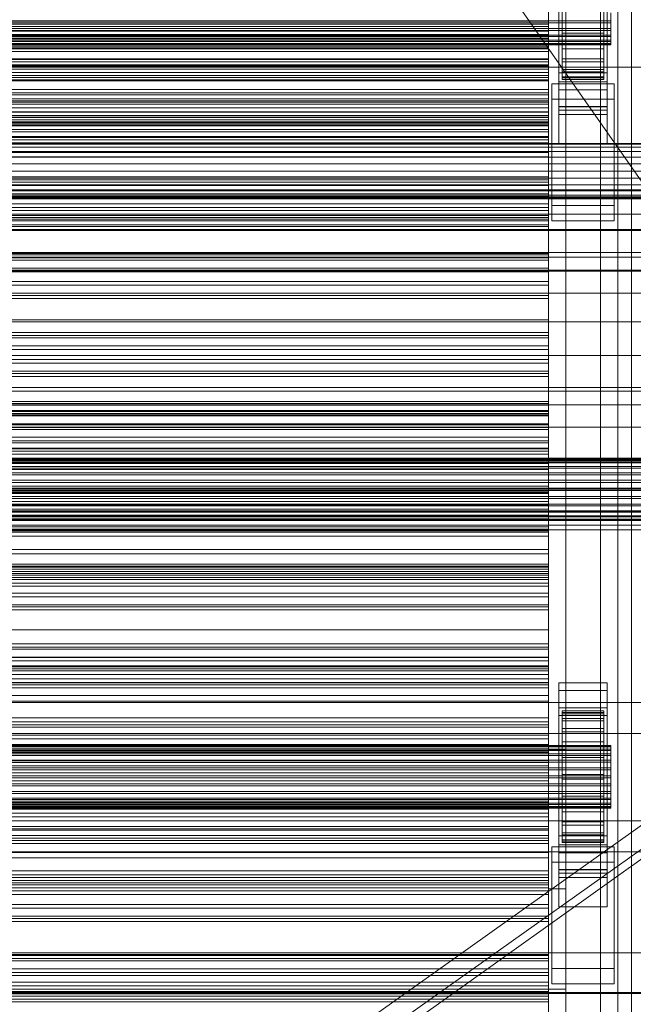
# Model space of a CAD drawing. Header units: millimetres. Extents: x -3490 to 61924, y -72580 to 6847.
# Tile 289 of 656: x 1097 to 1274, y -33970 to -33686. Entities that reach past the tile are written whole.
import ezdxf

# ---------------------------------------------------------------- set-up
doc = ezdxf.new("R2010")
doc.units = ezdxf.units.MM
for name, color, linetype, lineweight in [('COTAS_O', 1, 'Continuous', 0), ('frontal_C03', 7, 'Continuous', 0), ('frontal_secador', 7, 'Continuous', 0), ('frontal_tolva', 7, 'Continuous', 0)]:
    doc.layers.add(name, color=color, linetype=linetype, lineweight=lineweight)
doc.dimstyles.new('R19_100', dxfattribs={"dimtxt": 250, "dimasz": 150, "dimexe": 150, "dimexo": 80, "dimgap": 100, "dimtad": 1, "dimtih": 1, "dimtoh": 1, "dimdsep": 46, "dimcen": 0.09, "dimadec": 0, "dimazin": 0, "dimtfac": 1, "dimtdec": 4, "dimtofl": 0, "dimtmove": 0, "dimatfit": 3, "dimfxl": 1, "dimtolj": 1, "dimtzin": 0, "dimarcsym": 0})

# ---------------------------------------------------------------- blocks, each defined once
blk = doc.blocks.new('DIM_R29_57')
at = {"layer": 'COTAS_O'}
for p, q in [((-1725, -33700), (-1575, -33655)), ((1725, -33700), (1575, -33655)), ((-1725, -34400), (-1725, -33700)), ((-1725, -33700), (1725, -33700)), ((-1725, -33700), (-1575, -33745)), ((1725, -33700), (1575, -33745)), ((1725, -34400), (1725, -33700))]:
    blk.add_line(p, q, dxfattribs=at)
blk.add_text('3450 O', height=250, dxfattribs=at).set_placement((0, -33600))

msp = doc.modelspace()

# ---------------------------------------------------------------- linework, layer by layer
at = {"layer": 'frontal_C03'}
for p, q in [((1270, -32314.944), (1270, -34875.113)), ((1274, -34875.113), (1274, -32314.944)), ((1270, -32318.841), (1270, -34879.011)), ((1270, -35001.792), (1270, -32441.623)), ((1274, -32441.623), (1274, -35001.792)), ((1253, -33704.272), (1253, -33657.498)), ((1253, -33659.744), (1253, -33706.518)), ((1267, -33657.498), (1267, -33704.272)), ((1267, -33706.518), (1267, -33659.744)), ((1253, -33711.459), (1253, -33664.685)), ((1267, -33664.685), (1267, -33711.459)), ((1253, -33666.93), (1253, -33713.704)), ((1267, -33713.704), (1267, -33666.93)), ((1250, -33683.498), (1250, -33691.813)), ((1250, -33693.994), (1250, -33685.756)), ((1254, -33688.894), (1254, -33683.956)), ((1254, -33684.309), (1254, -33686.648)), ((1254, -33687.261), (1254, -33684.944)), ((1254, -33685.297), (1254, -33690.189)), ((1266, -33683.956), (1266, -33688.894)), ((1266, -33686.648), (1266, -33684.309)), ((1266, -33684.944), (1266, -33687.261)), ((1266, -33690.189), (1266, -33685.297)), ((1268, -33684.309), (1268, -33686.648)), ((1268, -33687.261), (1268, -33684.944)), ((-1268, -33686.648), (1268, -33686.648)), ((-1268, -33687.261), (1268, -33687.261)), ((1250, -33686.737), (-1250, -33686.737)), ((1250, -33687.618), (-1250, -33687.618)), ((1250, -33688.271), (-1250, -33688.271)), ((1250, -33687.618), (1250, -33686.737)), ((1250, -33686.737), (1250, -33688.271)), ((1250, -33690.579), (1250, -33687.618)), ((1250, -33688.271), (1250, -33691.636)), ((1254, -33686.648), (1254, -33688.894)), ((1266, -33686.648), (1254, -33686.648)), ((1254, -33686.648), (1254, -33688.849)), ((1254, -33689.399), (1254, -33687.261)), ((1254, -33687.261), (1254, -33690.189)), ((1266, -33687.261), (1254, -33687.261)), ((1266, -33688.894), (1266, -33686.648)), ((1266, -33688.849), (1266, -33686.648)), ((1266, -33690.189), (1266, -33687.261)), ((1266, -33687.261), (1266, -33689.399)), ((1268, -33686.648), (1268, -33688.849)), ((1268, -33689.399), (1268, -33687.261)), ((-1268, -33688.849), (1268, -33688.849)), ((-1268, -33689.399), (1268, -33689.399)), ((-1268, -33690.762), (1268, -33690.762)), ((-1268, -33691.211), (1268, -33691.211)), ((1250, -33690.579), (-1250, -33690.579)), ((1250, -33694.488), (1250, -33690.579)), ((1254, -33688.849), (1254, -33693.54)), ((1266, -33688.849), (1254, -33688.849)), ((1254, -33688.849), (1254, -33690.762)), ((1254, -33688.894), (1266, -33688.894)), ((1254, -33693.54), (1254, -33688.894)), ((1254, -33691.211), (1254, -33689.399)), ((1254, -33689.399), (1254, -33694.701)), ((1266, -33689.399), (1254, -33689.399)), ((1254, -33690.189), (1254, -33694.701)), ((1254, -33690.189), (1266, -33690.189)), ((1254, -33690.762), (1254, -33697.579)), ((1266, -33690.762), (1254, -33690.762)), ((1254, -33690.762), (1254, -33692.257)), ((1254, -33692.575), (1254, -33691.211)), ((1254, -33691.211), (1254, -33698.527)), ((1266, -33691.211), (1254, -33691.211)), ((1266, -33693.54), (1266, -33688.849)), ((1266, -33690.762), (1266, -33688.849)), ((1266, -33688.894), (1266, -33693.54)), ((1266, -33694.701), (1266, -33689.399)), ((1266, -33689.399), (1266, -33691.211)), ((1266, -33694.701), (1266, -33690.189)), ((1266, -33697.579), (1266, -33690.762)), ((1266, -33692.257), (1266, -33690.762)), ((1266, -33698.527), (1266, -33691.211)), ((1266, -33691.211), (1266, -33692.575)), ((1268, -33688.849), (1268, -33690.762)), ((1268, -33691.211), (1268, -33689.399)), ((1268, -33690.762), (1268, -33692.257)), ((1268, -33692.575), (1268, -33691.211)), ((-1268, -33692.257), (1268, -33692.257)), ((-1268, -33692.575), (1268, -33692.575)), ((-1268, -33693.233), (1268, -33693.233)), ((-1268, -33693.397), (1268, -33693.397)), ((-1268, -33693.621), (1268, -33693.621)), ((-1250, -33691.636), (1250, -33691.636)), ((-1250, -33691.813), (1250, -33691.813)), ((-1250, -33693.994), (1250, -33693.994)), ((1250, -33691.636), (1250, -33695.546)), ((1250, -33691.813), (1250, -33699.639)), ((1250, -33701.595), (1250, -33693.994)), ((1254, -33692.257), (1254, -33700.736)), ((1266, -33692.257), (1254, -33692.257)), ((1254, -33692.257), (1254, -33693.233)), ((1254, -33693.397), (1254, -33692.575)), ((1254, -33692.575), (1254, -33701.406)), ((1266, -33692.575), (1254, -33692.575)), ((1254, -33693.233), (1254, -33702.794)), ((1266, -33693.233), (1254, -33693.233)), ((1254, -33693.233), (1254, -33693.621)), ((1254, -33693.621), (1254, -33693.397)), ((1254, -33693.397), (1254, -33703.141)), ((1266, -33693.397), (1254, -33693.397)), ((1254, -33693.54), (1266, -33693.54)), ((1254, -33697.579), (1254, -33693.54)), ((1254, -33693.621), (1254, -33703.615)), ((1266, -33693.621), (1254, -33693.621)), ((1266, -33700.736), (1266, -33692.257)), ((1266, -33693.233), (1266, -33692.257)), ((1266, -33701.406), (1266, -33692.575)), ((1266, -33692.575), (1266, -33693.397)), ((1266, -33702.794), (1266, -33693.233)), ((1266, -33693.621), (1266, -33693.233)), ((1266, -33703.141), (1266, -33693.397)), ((1266, -33693.397), (1266, -33693.621)), ((1266, -33693.54), (1266, -33697.579)), ((1266, -33703.615), (1266, -33693.621)), ((1268, -33692.257), (1268, -33693.233)), ((1268, -33693.397), (1268, -33692.575)), ((1268, -33693.233), (1268, -33693.621)), ((1268, -33693.621), (1268, -33693.397)), ((1250, -33694.488), (-1250, -33694.488)), ((1250, -33695.546), (-1250, -33695.546)), ((1250, -33697.853), (1250, -33694.488)), ((1250, -33695.546), (1250, -33698.506)), ((1254, -33694.701), (1254, -33698.527)), ((1254, -33694.701), (1266, -33694.701)), ((1266, -33698.527), (1266, -33694.701)), ((1250, -33697.853), (-1250, -33697.853)), ((1250, -33698.506), (-1250, -33698.506)), ((1250, -33699.388), (-1250, -33699.388)), ((-1250, -33699.639), (1250, -33699.639)), ((1250, -33699.388), (1250, -33697.853)), ((1250, -33698.506), (1250, -33699.388)), ((1250, -33699.639), (1250, -33706.442)), ((1254, -33697.579), (1266, -33697.579)), ((1254, -33700.736), (1254, -33697.579)), ((1254, -33698.527), (1254, -33701.406)), ((1254, -33698.527), (1266, -33698.527)), ((1266, -33697.579), (1266, -33700.736)), ((1266, -33701.406), (1266, -33698.527)), ((-1250, -33701.595), (1250, -33701.595)), ((1250, -33708.038), (1250, -33701.595)), ((1253, -33712.429), (1253, -33701.649)), ((1253, -33701.649), (1267, -33701.649)), ((1253, -33711.394), (1253, -33701.649)), ((1254, -33700.736), (1266, -33700.736)), ((1254, -33702.794), (1254, -33700.736)), ((1254, -33701.406), (1254, -33703.141)), ((1254, -33701.406), (1266, -33701.406)), ((1254, -33702.794), (1266, -33702.794)), ((1254, -33703.615), (1254, -33702.794)), ((1266, -33700.736), (1266, -33702.794)), ((1266, -33703.141), (1266, -33701.406)), ((1266, -33702.794), (1266, -33703.615)), ((1267, -33701.649), (1267, -33712.429)), ((1267, -33701.649), (1267, -33711.394)), ((1251, -33709.285), (1251, -33704.794)), ((1251, -33704.794), (1269, -33704.794)), ((1251, -33739.874), (1251, -33704.794)), ((1267, -33704.272), (1253, -33704.272)), ((1253, -33704.272), (1253, -33706.518)), ((1254, -33703.141), (1254, -33703.615)), ((1254, -33703.141), (1266, -33703.141)), ((1254, -33703.615), (1266, -33703.615)), ((1266, -33703.615), (1266, -33703.141)), ((1267, -33706.518), (1267, -33704.272)), ((1269, -33704.794), (1269, -33709.285)), ((1269, -33704.794), (1269, -33739.874)), ((-1250, -33706.442), (1250, -33706.442)), ((-1250, -33708.038), (1250, -33708.038)), ((1250, -33706.442), (1250, -33711.758)), ((1250, -33712.887), (1250, -33708.038)), ((1253, -33706.518), (1267, -33706.518)), ((1250, -33709.194), (-1250, -33709.194)), ((1250, -33710.076), (-1250, -33710.076)), ((1250, -33710.729), (-1250, -33710.729)), ((1250, -33710.076), (1250, -33709.194)), ((1250, -33709.194), (1250, -33710.729)), ((1250, -33713.036), (1250, -33710.076)), ((1250, -33710.729), (1250, -33714.094)), ((1269, -33709.285), (1251, -33709.285)), ((1251, -33744.365), (1251, -33709.285)), ((1267, -33711.394), (1253, -33711.394)), ((1253, -33711.394), (1253, -33722.174)), ((1267, -33722.174), (1267, -33711.394)), ((1269, -33744.365), (1269, -33709.285)), ((-1250, -33711.758), (1250, -33711.758)), ((-1250, -33712.887), (1250, -33712.887)), ((1250, -33713.036), (-1250, -33713.036)), ((-1250, -33714.094), (1250, -33714.094)), ((1250, -33711.758), (1250, -33715.225)), ((1250, -33715.809), (1250, -33712.887)), ((1250, -33716.946), (1250, -33713.036)), ((1250, -33714.094), (1250, -33718.003)), ((1267, -33711.459), (1253, -33711.459)), ((1253, -33711.459), (1253, -33713.704)), ((1267, -33712.429), (1253, -33712.429)), ((1253, -33712.429), (1253, -33722.174)), ((1253, -33713.704), (1267, -33713.704)), ((1267, -33713.704), (1267, -33711.459)), ((1267, -33722.174), (1267, -33712.429)), ((-1250, -33715.225), (1250, -33715.225)), ((-1250, -33715.809), (1250, -33715.809)), ((-1250, -33716.607), (1250, -33716.607)), ((1250, -33716.946), (-1250, -33716.946)), ((1250, -33715.225), (1250, -33716.607)), ((1250, -33716.607), (1250, -33715.809)), ((1250, -33720.311), (1250, -33716.946)), ((1250, -33718.003), (-1250, -33718.003)), ((1250, -33718.003), (1250, -33720.964)), ((1250, -33720.311), (-1250, -33720.311)), ((1250, -33720.964), (-1250, -33720.964)), ((1250, -33721.845), (-1250, -33721.845)), ((1250, -33721.845), (1250, -33720.311)), ((1250, -33720.964), (1250, -33721.845)), ((1253, -33722.174), (1267, -33722.174)), ((1250, -33731.652), (-1250, -33731.652)), ((1250, -33732.533), (-1250, -33732.533)), ((1250, -33733.187), (-1250, -33733.187)), ((1250, -33732.533), (1250, -33731.652)), ((1250, -33731.652), (1250, -33733.187)), ((1250, -33735.494), (1250, -33732.533)), ((1250, -33733.187), (1250, -33736.551)), ((-1500, -33735.441), (1500, -33735.441)), ((1250, -33735.494), (-1250, -33735.494)), ((-1250, -33736.551), (1250, -33736.551)), ((1250, -33739.403), (1250, -33735.494)), ((1250, -33736.551), (1250, -33740.461)), ((1530, -33737.417), (-1530, -33737.417)), ((1250, -33739.403), (-1250, -33739.403)), ((1250, -33742.768), (1250, -33739.403)), ((1530, -33742.417), (-1530, -33742.417)), ((1250, -33740.461), (-1250, -33740.461)), ((1250, -33740.461), (1250, -33743.422)), ((1269, -33739.874), (1251, -33739.874)), ((1251, -33739.874), (1251, -33744.365)), ((1269, -33744.365), (1269, -33739.874)), ((1250, -33742.768), (-1250, -33742.768)), ((1250, -33743.422), (-1250, -33743.422)), ((1250, -33744.303), (-1250, -33744.303)), ((1250, -33744.303), (1250, -33742.768)), ((1250, -33743.422), (1250, -33744.303)), ((1251, -33744.365), (1269, -33744.365)), ((1500, -33746.85), (-1500, -33746.85)), ((1500, -33747.135), (-1500, -33747.135)), ((1250, -33754.109), (-1250, -33754.109)), ((1250, -33754.991), (-1250, -33754.991)), ((1250, -33755.644), (-1250, -33755.644)), ((1250, -33754.991), (1250, -33754.109)), ((1250, -33754.109), (1250, -33755.644)), ((1250, -33757.952), (1250, -33754.991)), ((1250, -33755.644), (1250, -33759.009)), ((-1500, -33758.543), (1500, -33758.543)), ((1250, -33757.952), (-1250, -33757.952)), ((-1250, -33759.009), (1250, -33759.009)), ((1250, -33761.861), (1250, -33757.952)), ((1250, -33759.009), (1250, -33762.918)), ((1250, -33761.861), (-1250, -33761.861)), ((1250, -33765.226), (1250, -33761.861)), ((1250, -33762.918), (-1250, -33762.918)), ((1250, -33765.226), (-1250, -33765.226)), ((1250, -33762.918), (1250, -33765.879)), ((1250, -33766.761), (1250, -33765.226)), ((1250, -33765.879), (-1250, -33765.879)), ((1250, -33766.761), (-1250, -33766.761)), ((1250, -33765.879), (1250, -33766.761)), ((1250, -33776.567), (-1250, -33776.567)), ((1250, -33777.448), (1250, -33776.567)), ((1250, -33776.567), (1250, -33778.102)), ((1250, -33777.448), (-1250, -33777.448)), ((1250, -33778.102), (-1250, -33778.102)), ((1250, -33780.409), (1250, -33777.448)), ((1250, -33778.102), (1250, -33781.467)), ((1250, -33780.409), (-1250, -33780.409)), ((-1250, -33781.467), (1250, -33781.467)), ((1250, -33784.319), (1250, -33780.409)), ((1250, -33781.467), (1250, -33785.376)), ((1250, -33784.319), (-1250, -33784.319)), ((1250, -33787.683), (1250, -33784.319)), ((1250, -33785.376), (-1250, -33785.376)), ((1250, -33787.683), (-1250, -33787.683)), ((1250, -33785.376), (1250, -33788.337)), ((1250, -33789.218), (1250, -33787.683)), ((1250, -33788.337), (-1250, -33788.337)), ((1250, -33789.218), (-1250, -33789.218)), ((1250, -33788.337), (1250, -33789.218)), ((1530, -33792.417), (-1530, -33792.417)), ((-1250, -33796.431), (1250, -33796.431)), ((1250, -33797.528), (1250, -33796.431)), ((1250, -33796.431), (1250, -33797.064)), ((1530, -33797.417), (-1530, -33797.417)), ((-1250, -33797.064), (1250, -33797.064)), ((-1250, -33797.528), (1250, -33797.528)), ((1250, -33799.025), (-1250, -33799.025)), ((-1250, -33799.383), (1250, -33799.383)), ((1250, -33797.064), (1250, -33799.383)), ((1250, -33800.28), (1250, -33797.528)), ((1250, -33799.906), (1250, -33799.025)), ((1250, -33799.025), (1250, -33800.56)), ((1250, -33799.383), (1250, -33803.232)), ((1250, -33799.906), (-1250, -33799.906)), ((-1250, -33800.28), (1250, -33800.28)), ((1250, -33800.56), (-1250, -33800.56)), ((1250, -33802.867), (1250, -33799.906)), ((1250, -33804.499), (1250, -33800.28)), ((1250, -33800.56), (1250, -33803.924)), ((1250, -33802.867), (-1250, -33802.867)), ((-1250, -33803.232), (1250, -33803.232)), ((-1250, -33803.924), (1250, -33803.924)), ((-1250, -33804.499), (1250, -33804.499)), ((1250, -33806.776), (1250, -33802.867)), ((1250, -33803.232), (1250, -33808.347)), ((1250, -33803.924), (1250, -33807.834)), ((1250, -33809.899), (1250, -33804.499)), ((1250, -33806.776), (-1250, -33806.776)), ((1250, -33807.834), (-1250, -33807.834)), ((1250, -33810.141), (1250, -33806.776)), ((1250, -33807.834), (1250, -33810.795)), ((-1250, -33808.347), (1250, -33808.347)), ((-1250, -33809.899), (1250, -33809.899)), ((1250, -33810.141), (-1250, -33810.141)), ((1250, -33810.795), (-1250, -33810.795)), ((1250, -33808.347), (1250, -33814.379)), ((1250, -33816.111), (1250, -33809.899)), ((1250, -33811.676), (1250, -33810.141)), ((1250, -33810.795), (1250, -33811.676)), ((-1500, -33812.82), (1500, -33812.82)), ((-1500, -33813.045), (1500, -33813.045)), ((-1500, -33813.209), (1500, -33813.209)), ((1250, -33811.676), (-1250, -33811.676)), ((-1500, -33813.867), (1500, -33813.867)), ((-1500, -33814.184), (1500, -33814.184)), ((-1500, -33815.23), (1500, -33815.23)), ((-1500, -33815.679), (1500, -33815.679)), ((-1250, -33814.379), (1250, -33814.379)), ((1250, -33816.111), (-1250, -33816.111)), ((1250, -33814.379), (1250, -33820.919)), ((1250, -33822.711), (1250, -33816.111)), ((-1500, -33817.043), (1500, -33817.043)), ((-1500, -33817.593), (1500, -33817.593)), ((-1500, -33819.18), (1500, -33819.18)), ((1500, -33819.794), (-1500, -33819.794)), ((-1500, -33821.497), (1500, -33821.497)), ((-1500, -33822.132), (1500, -33822.132)), ((-1250, -33820.919), (1250, -33820.919)), ((1250, -33821.482), (-1250, -33821.482)), ((1250, -33820.919), (1250, -33827.519)), ((1250, -33822.364), (1250, -33821.482)), ((1250, -33821.482), (1250, -33823.017)), ((-1500, -33823.836), (1500, -33823.836)), ((-1500, -33824.45), (1500, -33824.45)), ((1250, -33822.364), (-1250, -33822.364)), ((-1250, -33822.711), (1250, -33822.711)), ((1250, -33823.017), (-1250, -33823.017)), ((1250, -33825.325), (1250, -33822.364)), ((1250, -33829.25), (1250, -33822.711)), ((1250, -33823.017), (1250, -33826.382)), ((-1500, -33826.037), (1500, -33826.037)), ((-1500, -33826.587), (1500, -33826.587)), ((1250, -33825.325), (-1250, -33825.325)), ((-1250, -33826.382), (1250, -33826.382)), ((-1250, -33827.519), (1250, -33827.519)), ((1250, -33829.234), (1250, -33825.325)), ((1250, -33826.382), (1250, -33830.291)), ((1250, -33827.519), (1250, -33833.731)), ((-1500, -33827.95), (1500, -33827.95)), ((-1500, -33828.399), (1500, -33828.399)), ((-1500, -33829.445), (1500, -33829.445)), ((-1500, -33829.763), (1500, -33829.763)), ((-1500, -33830.421), (1500, -33830.421)), ((-1500, -33830.585), (1500, -33830.585)), ((1250, -33829.234), (-1250, -33829.234)), ((-1250, -33829.25), (1250, -33829.25)), ((1250, -33830.291), (-1250, -33830.291)), ((1250, -33832.599), (1250, -33829.234)), ((1250, -33835.283), (1250, -33829.25)), ((1250, -33830.291), (1250, -33833.252)), ((-1500, -33830.809), (1500, -33830.809)), ((1250, -33832.599), (-1250, -33832.599)), ((1250, -33833.252), (-1250, -33833.252)), ((1250, -33834.134), (1250, -33832.599)), ((1250, -33833.252), (1250, -33834.134)), ((-1250, -33833.731), (1250, -33833.731)), ((1250, -33834.134), (-1250, -33834.134)), ((-1250, -33835.283), (1250, -33835.283)), ((1250, -33833.731), (1250, -33839.131)), ((1250, -33840.398), (1250, -33835.283)), ((-1250, -33839.131), (1250, -33839.131)), ((1250, -33839.131), (1250, -33843.35)), ((-1250, -33840.398), (1250, -33840.398)), ((1250, -33844.246), (1250, -33840.398)), ((-1250, -33843.35), (1250, -33843.35)), ((1250, -33843.94), (-1250, -33843.94)), ((-1250, -33844.246), (1250, -33844.246)), ((1250, -33844.821), (-1250, -33844.821)), ((1250, -33843.35), (1250, -33846.102)), ((1250, -33844.821), (1250, -33843.94)), ((1250, -33843.94), (1250, -33845.475)), ((1250, -33846.566), (1250, -33844.246)), ((1250, -33847.782), (1250, -33844.821)), ((1250, -33845.475), (-1250, -33845.475)), ((-1250, -33846.102), (1250, -33846.102)), ((-1250, -33846.566), (1250, -33846.566)), ((-1250, -33847.199), (1250, -33847.199)), ((1250, -33845.475), (1250, -33848.84)), ((1250, -33846.102), (1250, -33847.199)), ((1250, -33847.199), (1250, -33846.566)), ((1250, -33847.782), (-1250, -33847.782)), ((-1250, -33848.84), (1250, -33848.84)), ((1250, -33851.692), (1250, -33847.782)), ((1250, -33848.84), (1250, -33852.749)), ((1250, -33851.692), (-1250, -33851.692)), ((1250, -33852.749), (-1250, -33852.749)), ((1250, -33855.056), (1250, -33851.692)), ((1250, -33852.749), (1250, -33855.71)), ((1250, -33855.056), (-1250, -33855.056)), ((1250, -33855.71), (-1250, -33855.71)), ((1250, -33856.591), (1250, -33855.056)), ((1250, -33855.71), (1250, -33856.591)), ((1250, -33856.591), (-1250, -33856.591)), ((1250, -33866.398), (-1250, -33866.398)), ((1250, -33867.279), (-1250, -33867.279)), ((1250, -33867.279), (1250, -33866.398)), ((1250, -33866.398), (1250, -33867.932)), ((1250, -33870.24), (1250, -33867.279)), ((1250, -33867.932), (-1250, -33867.932)), ((1250, -33870.24), (-1250, -33870.24)), ((1250, -33867.932), (1250, -33871.297)), ((1250, -33874.149), (1250, -33870.24)), ((-1250, -33871.297), (1250, -33871.297)), ((-1250, -33872.731), (1250, -33872.731)), ((1250, -33871.297), (1250, -33875.207)), ((1250, -33874.113), (1250, -33872.731)), ((1250, -33872.731), (1250, -33873.529)), ((-1250, -33873.529), (1250, -33873.529)), ((-1250, -33874.113), (1250, -33874.113)), ((1250, -33874.149), (-1250, -33874.149)), ((1250, -33875.207), (-1250, -33875.207)), ((1250, -33873.529), (1250, -33876.451)), ((1250, -33877.581), (1250, -33874.113)), ((1250, -33877.514), (1250, -33874.149)), ((1250, -33875.207), (1250, -33878.167)), ((-1250, -33876.451), (1250, -33876.451)), ((1250, -33877.514), (-1250, -33877.514)), ((-1250, -33877.581), (1250, -33877.581)), ((1250, -33878.167), (-1250, -33878.167)), ((1250, -33876.451), (1250, -33881.3)), ((1250, -33879.049), (1250, -33877.514)), ((1250, -33882.897), (1250, -33877.581)), ((1250, -33878.167), (1250, -33879.049)), ((1253, -33879.829), (1253, -33877.583)), ((1253, -33877.583), (1267, -33877.583)), ((1253, -33924.357), (1253, -33877.583)), ((1267, -33877.583), (1267, -33879.829)), ((1267, -33877.583), (1267, -33924.357)), ((1250, -33879.049), (-1250, -33879.049)), ((-1250, -33881.3), (1250, -33881.3)), ((1250, -33881.3), (1250, -33887.744)), ((1267, -33879.829), (1253, -33879.829)), ((1253, -33879.829), (1253, -33926.603)), ((1267, -33926.603), (1267, -33879.829)), ((-1500, -33883.261), (1500, -33883.261)), ((-1250, -33882.897), (1250, -33882.897)), ((1250, -33889.699), (1250, -33882.897)), ((1253, -33887.015), (1253, -33884.769)), ((1253, -33884.769), (1267, -33884.769)), ((1253, -33931.543), (1253, -33884.769)), ((1267, -33887.015), (1253, -33887.015)), ((1253, -33887.015), (1253, -33933.789)), ((1254, -33895.717), (1254, -33885.723)), ((1254, -33885.723), (1254, -33886.544)), ((1254, -33885.723), (1266, -33885.723)), ((1254, -33886.197), (1254, -33885.723)), ((1254, -33895.941), (1254, -33886.197)), ((1254, -33886.197), (1266, -33886.197)), ((1254, -33887.932), (1254, -33886.197)), ((1254, -33896.106), (1254, -33886.544)), ((1254, -33886.544), (1254, -33888.602)), ((1254, -33886.544), (1266, -33886.544)), ((1266, -33886.544), (1266, -33885.723)), ((1266, -33885.723), (1266, -33895.717)), ((1266, -33885.723), (1266, -33886.197)), ((1266, -33886.197), (1266, -33895.941)), ((1266, -33886.197), (1266, -33887.932)), ((1266, -33888.602), (1266, -33886.544)), ((1266, -33886.544), (1266, -33896.106)), ((1267, -33884.769), (1267, -33887.015)), ((1267, -33884.769), (1267, -33931.543)), ((1267, -33933.789), (1267, -33887.015)), ((-1250, -33887.744), (1250, -33887.744)), ((1250, -33888.855), (-1250, -33888.855)), ((-1250, -33889.699), (1250, -33889.699)), ((1250, -33889.737), (-1250, -33889.737)), ((1250, -33887.744), (1250, -33895.344)), ((1250, -33889.737), (1250, -33888.855)), ((1250, -33888.855), (1250, -33890.39)), ((1250, -33897.525), (1250, -33889.699)), ((1250, -33892.697), (1250, -33889.737)), ((1254, -33896.763), (1254, -33887.932)), ((1254, -33887.932), (1266, -33887.932)), ((1254, -33890.811), (1254, -33887.932)), ((1254, -33897.081), (1254, -33888.602)), ((1254, -33888.602), (1254, -33891.759)), ((1254, -33888.602), (1266, -33888.602)), ((1266, -33887.932), (1266, -33896.763)), ((1266, -33887.932), (1266, -33890.811)), ((1266, -33891.759), (1266, -33888.602)), ((1266, -33888.602), (1266, -33897.081)), ((1500, -33892.245), (-1500, -33892.245)), ((1250, -33890.39), (-1250, -33890.39)), ((1250, -33892.697), (-1250, -33892.697)), ((1250, -33890.39), (1250, -33893.755)), ((1250, -33896.607), (1250, -33892.697)), ((1254, -33898.127), (1254, -33890.811)), ((1254, -33890.811), (1266, -33890.811)), ((1254, -33894.637), (1254, -33890.811)), ((1254, -33898.576), (1254, -33891.759)), ((1254, -33891.759), (1254, -33895.798)), ((1254, -33891.759), (1266, -33891.759)), ((1266, -33890.811), (1266, -33898.127)), ((1266, -33890.811), (1266, -33894.637)), ((1266, -33895.798), (1266, -33891.759)), ((1266, -33891.759), (1266, -33898.576)), ((-1268, -33895.717), (1268, -33895.717)), ((-1268, -33895.941), (1268, -33895.941)), ((-1250, -33893.755), (1250, -33893.755)), ((-1250, -33895.344), (1250, -33895.344)), ((1250, -33893.755), (1250, -33897.664)), ((1250, -33895.344), (1250, -33903.582)), ((1254, -33899.939), (1254, -33894.637)), ((1254, -33894.637), (1266, -33894.637)), ((1254, -33899.149), (1254, -33894.637)), ((1254, -33896.106), (1254, -33895.717)), ((1266, -33895.717), (1254, -33895.717)), ((1254, -33895.717), (1254, -33895.941)), ((1254, -33900.489), (1254, -33895.798)), ((1254, -33895.798), (1254, -33900.445)), ((1254, -33895.798), (1266, -33895.798)), ((1266, -33895.941), (1254, -33895.941)), ((1254, -33895.941), (1254, -33896.763)), ((1266, -33894.637), (1266, -33899.939)), ((1266, -33894.637), (1266, -33899.149)), ((1266, -33895.717), (1266, -33896.106)), ((1266, -33895.941), (1266, -33895.717)), ((1266, -33900.445), (1266, -33895.798)), ((1266, -33895.798), (1266, -33900.489)), ((1266, -33896.763), (1266, -33895.941)), ((1268, -33896.106), (1268, -33895.717)), ((1268, -33895.717), (1268, -33895.941)), ((1268, -33895.941), (1268, -33896.763)), ((-1268, -33896.106), (1268, -33896.106)), ((-1268, -33896.763), (1268, -33896.763)), ((-1268, -33897.081), (1268, -33897.081)), ((-1268, -33898.127), (1268, -33898.127)), ((-1268, -33898.576), (1268, -33898.576)), ((1250, -33896.607), (-1250, -33896.607)), ((1250, -33897.525), (-1250, -33897.525)), ((1250, -33897.664), (-1250, -33897.664)), ((1250, -33899.972), (1250, -33896.607)), ((1250, -33905.841), (1250, -33897.525)), ((1250, -33897.664), (1250, -33900.625)), ((1254, -33897.081), (1254, -33896.106)), ((1266, -33896.106), (1254, -33896.106)), ((1266, -33896.763), (1254, -33896.763)), ((1254, -33896.763), (1254, -33898.127)), ((1254, -33898.576), (1254, -33897.081)), ((1266, -33897.081), (1254, -33897.081)), ((1266, -33898.127), (1254, -33898.127)), ((1254, -33898.127), (1254, -33899.939)), ((1254, -33900.489), (1254, -33898.576)), ((1266, -33898.576), (1254, -33898.576)), ((1266, -33896.106), (1266, -33897.081)), ((1266, -33898.127), (1266, -33896.763)), ((1266, -33897.081), (1266, -33898.576)), ((1266, -33899.939), (1266, -33898.127)), ((1266, -33898.576), (1266, -33900.489)), ((1268, -33897.081), (1268, -33896.106)), ((1268, -33896.763), (1268, -33898.127)), ((1268, -33898.576), (1268, -33897.081)), ((1268, -33898.127), (1268, -33899.939)), ((1268, -33900.489), (1268, -33898.576)), ((-1268, -33899.939), (1268, -33899.939)), ((-1268, -33900.489), (1268, -33900.489)), ((1250, -33899.972), (-1250, -33899.972)), ((1250, -33900.625), (-1250, -33900.625)), ((1250, -33901.506), (-1250, -33901.506)), ((1250, -33901.506), (1250, -33899.972)), ((1250, -33900.625), (1250, -33901.506)), ((1254, -33902.077), (1254, -33899.149)), ((1254, -33899.149), (1266, -33899.149)), ((1254, -33904.041), (1254, -33899.149)), ((1266, -33899.939), (1254, -33899.939)), ((1254, -33899.939), (1254, -33902.077)), ((1254, -33900.445), (1254, -33902.69)), ((1266, -33900.445), (1254, -33900.445)), ((1254, -33900.445), (1254, -33905.382)), ((1254, -33902.69), (1254, -33900.489)), ((1266, -33900.489), (1254, -33900.489)), ((1266, -33899.149), (1266, -33902.077)), ((1266, -33899.149), (1266, -33904.041)), ((1266, -33902.077), (1266, -33899.939)), ((1266, -33902.69), (1266, -33900.445)), ((1266, -33905.382), (1266, -33900.445)), ((1266, -33900.489), (1266, -33902.69)), ((1268, -33899.939), (1268, -33902.077)), ((1268, -33902.69), (1268, -33900.489)), ((-1268, -33902.077), (1268, -33902.077)), ((1268, -33902.69), (-1268, -33902.69)), ((-1268, -33904.394), (1268, -33904.394)), ((-1250, -33903.582), (1250, -33903.582)), ((1250, -33903.582), (1250, -33911.898)), ((1266, -33902.077), (1254, -33902.077)), ((1254, -33902.077), (1254, -33904.394)), ((1254, -33902.69), (1266, -33902.69)), ((1254, -33905.029), (1254, -33902.69)), ((1254, -33904.394), (1254, -33904.041)), ((1254, -33904.041), (1266, -33904.041)), ((1254, -33908.978), (1254, -33904.041)), ((1266, -33904.394), (1254, -33904.394)), ((1254, -33904.394), (1254, -33906.733)), ((1266, -33904.394), (1266, -33902.077)), ((1266, -33902.69), (1266, -33905.029)), ((1266, -33904.041), (1266, -33904.394)), ((1266, -33904.041), (1266, -33908.978)), ((1266, -33906.733), (1266, -33904.394)), ((1268, -33902.077), (1268, -33904.394)), ((1268, -33905.029), (1268, -33902.69)), ((1268, -33904.394), (1268, -33906.733)), ((-1268, -33905.029), (1268, -33905.029)), ((-1268, -33906.733), (1268, -33906.733)), ((-1268, -33907.346), (1268, -33907.346)), ((-1250, -33905.841), (1250, -33905.841)), ((1250, -33914.079), (1250, -33905.841)), ((1254, -33907.346), (1254, -33905.029)), ((1254, -33905.029), (1254, -33905.382)), ((1266, -33905.029), (1254, -33905.029)), ((1254, -33905.382), (1254, -33910.274)), ((1254, -33905.382), (1266, -33905.382)), ((1254, -33906.733), (1254, -33908.978)), ((1266, -33906.733), (1254, -33906.733)), ((1254, -33906.733), (1254, -33908.934)), ((1254, -33909.484), (1254, -33907.346)), ((1254, -33907.346), (1254, -33910.274)), ((1266, -33907.346), (1254, -33907.346)), ((1266, -33905.382), (1266, -33905.029)), ((1266, -33905.029), (1266, -33907.346)), ((1266, -33910.274), (1266, -33905.382)), ((1266, -33908.978), (1266, -33906.733)), ((1266, -33908.934), (1266, -33906.733)), ((1266, -33910.274), (1266, -33907.346)), ((1266, -33907.346), (1266, -33909.484)), ((1268, -33907.346), (1268, -33905.029)), ((1268, -33906.733), (1268, -33908.934)), ((1268, -33909.484), (1268, -33907.346)), ((-1268, -33908.934), (1268, -33908.934)), ((-1268, -33909.484), (1268, -33909.484)), ((1254, -33908.934), (1254, -33913.625)), ((1266, -33908.934), (1254, -33908.934)), ((1254, -33908.934), (1254, -33910.847)), ((1254, -33908.978), (1266, -33908.978)), ((1254, -33913.625), (1254, -33908.978)), ((1254, -33911.296), (1254, -33909.484)), ((1254, -33909.484), (1254, -33914.786)), ((1266, -33909.484), (1254, -33909.484)), ((1266, -33913.625), (1266, -33908.934)), ((1266, -33910.847), (1266, -33908.934)), ((1266, -33908.978), (1266, -33913.625)), ((1266, -33914.786), (1266, -33909.484)), ((1266, -33909.484), (1266, -33911.296)), ((1268, -33908.934), (1268, -33910.847)), ((1268, -33911.296), (1268, -33909.484)), ((-1268, -33910.847), (1268, -33910.847)), ((-1268, -33911.296), (1268, -33911.296)), ((-1268, -33912.342), (1268, -33912.342)), ((-1268, -33912.66), (1268, -33912.66)), ((1250, -33911.313), (-1250, -33911.313)), ((-1250, -33911.898), (1250, -33911.898)), ((1250, -33912.194), (-1250, -33912.194)), ((1250, -33912.848), (-1250, -33912.848)), ((1250, -33912.194), (1250, -33911.313)), ((1250, -33911.313), (1250, -33912.848)), ((1250, -33911.898), (1250, -33919.724)), ((1250, -33915.155), (1250, -33912.194)), ((1250, -33912.848), (1250, -33916.212)), ((1254, -33910.274), (1254, -33914.786)), ((1254, -33910.274), (1266, -33910.274)), ((1254, -33910.847), (1254, -33917.664)), ((1266, -33910.847), (1254, -33910.847)), ((1254, -33910.847), (1254, -33912.342)), ((1254, -33912.66), (1254, -33911.296)), ((1254, -33911.296), (1254, -33918.612)), ((1266, -33911.296), (1254, -33911.296)), ((1254, -33912.342), (1254, -33920.821)), ((1266, -33912.342), (1254, -33912.342)), ((1254, -33912.342), (1254, -33913.317)), ((1254, -33913.482), (1254, -33912.66)), ((1254, -33912.66), (1254, -33921.491)), ((1266, -33912.66), (1254, -33912.66)), ((1266, -33914.786), (1266, -33910.274)), ((1266, -33917.664), (1266, -33910.847)), ((1266, -33912.342), (1266, -33910.847)), ((1266, -33918.612), (1266, -33911.296)), ((1266, -33911.296), (1266, -33912.66)), ((1266, -33920.821), (1266, -33912.342)), ((1266, -33913.317), (1266, -33912.342)), ((1266, -33921.491), (1266, -33912.66)), ((1266, -33912.66), (1266, -33913.482)), ((1268, -33910.847), (1268, -33912.342)), ((1268, -33912.66), (1268, -33911.296)), ((1268, -33912.342), (1268, -33913.317)), ((1268, -33913.482), (1268, -33912.66)), ((-1268, -33913.317), (1268, -33913.317)), ((-1268, -33913.482), (1268, -33913.482)), ((-1268, -33913.706), (1268, -33913.706)), ((-1250, -33914.079), (1250, -33914.079)), ((1250, -33915.155), (-1250, -33915.155)), ((1250, -33921.679), (1250, -33914.079)), ((1250, -33919.065), (1250, -33915.155)), ((1254, -33913.317), (1254, -33922.879)), ((1266, -33913.317), (1254, -33913.317)), ((1254, -33913.317), (1254, -33913.706)), ((1254, -33913.706), (1254, -33913.482)), ((1254, -33913.482), (1254, -33923.226)), ((1266, -33913.482), (1254, -33913.482)), ((1254, -33913.625), (1266, -33913.625)), ((1254, -33917.664), (1254, -33913.625)), ((1254, -33913.706), (1254, -33923.7)), ((1266, -33913.706), (1254, -33913.706)), ((1254, -33914.786), (1254, -33918.612)), ((1254, -33914.786), (1266, -33914.786)), ((1266, -33922.879), (1266, -33913.317)), ((1266, -33913.706), (1266, -33913.317)), ((1266, -33923.226), (1266, -33913.482)), ((1266, -33913.482), (1266, -33913.706)), ((1266, -33913.625), (1266, -33917.664)), ((1266, -33923.7), (1266, -33913.706)), ((1266, -33918.612), (1266, -33914.786)), ((1268, -33913.317), (1268, -33913.706)), ((1268, -33913.706), (1268, -33913.482)), ((1500, -33917.367), (-1500, -33917.367)), ((-1250, -33916.212), (1250, -33916.212)), ((1250, -33916.212), (1250, -33920.122)), ((1254, -33917.664), (1266, -33917.664)), ((1254, -33920.821), (1254, -33917.664)), ((1254, -33918.612), (1254, -33921.491)), ((1254, -33918.612), (1266, -33918.612)), ((1266, -33917.664), (1266, -33920.821)), ((1266, -33921.491), (1266, -33918.612)), ((1250, -33919.065), (-1250, -33919.065)), ((-1250, -33919.724), (1250, -33919.724)), ((1250, -33920.122), (-1250, -33920.122)), ((1250, -33922.429), (1250, -33919.065)), ((1250, -33919.724), (1250, -33926.526)), ((1250, -33920.122), (1250, -33923.083)), ((1254, -33920.821), (1266, -33920.821)), ((1254, -33922.879), (1254, -33920.821)), ((1254, -33921.491), (1254, -33923.226)), ((1254, -33921.491), (1266, -33921.491)), ((1266, -33920.821), (1266, -33922.879)), ((1266, -33923.226), (1266, -33921.491)), ((-1250, -33921.679), (1250, -33921.679)), ((1250, -33922.429), (-1250, -33922.429)), ((1250, -33923.083), (-1250, -33923.083)), ((1250, -33923.964), (-1250, -33923.964)), ((1250, -33928.123), (1250, -33921.679)), ((1250, -33923.964), (1250, -33922.429)), ((1250, -33923.083), (1250, -33923.964)), ((1253, -33932.514), (1253, -33921.734)), ((1253, -33921.734), (1267, -33921.734)), ((1253, -33931.479), (1253, -33921.734)), ((1267, -33924.357), (1253, -33924.357)), ((1253, -33924.357), (1253, -33926.603)), ((1254, -33922.879), (1266, -33922.879)), ((1254, -33923.7), (1254, -33922.879)), ((1254, -33923.226), (1254, -33923.7)), ((1254, -33923.226), (1266, -33923.226)), ((1254, -33923.7), (1266, -33923.7)), ((1266, -33922.879), (1266, -33923.7)), ((1266, -33923.7), (1266, -33923.226)), ((1267, -33921.734), (1267, -33932.514)), ((1267, -33921.734), (1267, -33931.479)), ((1267, -33926.603), (1267, -33924.357)), ((-1500, -33926.351), (1500, -33926.351)), ((-1250, -33926.526), (1250, -33926.526)), ((1250, -33926.526), (1250, -33931.843)), ((1251, -33929.37), (1251, -33924.878)), ((1251, -33924.878), (1269, -33924.878)), ((1251, -33959.959), (1251, -33924.878)), ((1253, -33926.603), (1267, -33926.603)), ((1269, -33924.878), (1269, -33929.37)), ((1269, -33924.878), (1269, -33959.959)), ((-1250, -33928.123), (1250, -33928.123)), ((1250, -33932.972), (1250, -33928.123)), ((1269, -33929.37), (1251, -33929.37)), ((1251, -33964.45), (1251, -33929.37)), ((1269, -33964.45), (1269, -33929.37)), ((-1250, -33931.843), (1250, -33931.843)), ((1250, -33931.843), (1250, -33935.31)), ((1267, -33931.479), (1253, -33931.479)), ((1253, -33931.479), (1253, -33942.258)), ((1267, -33931.543), (1253, -33931.543)), ((1253, -33931.543), (1253, -33933.789)), ((1267, -33932.514), (1253, -33932.514)), ((1253, -33932.514), (1253, -33942.258)), ((1267, -33942.258), (1267, -33931.479)), ((1267, -33933.789), (1267, -33931.543)), ((1267, -33942.258), (1267, -33932.514)), ((-1250, -33932.972), (1250, -33932.972)), ((1250, -33933.77), (-1250, -33933.77)), ((1250, -33934.652), (-1250, -33934.652)), ((-1250, -33935.31), (1250, -33935.31)), ((1250, -33935.894), (1250, -33932.972)), ((1250, -33934.652), (1250, -33933.77)), ((1250, -33933.77), (1250, -33935.305)), ((1250, -33937.613), (1250, -33934.652)), ((1250, -33935.305), (1250, -33938.67)), ((1250, -33935.31), (1250, -33936.692)), ((1253, -33933.789), (1267, -33933.789)), ((-1250, -33935.894), (1250, -33935.894)), ((-1250, -33936.692), (1250, -33936.692)), ((1250, -33937.613), (-1250, -33937.613)), ((1250, -33936.692), (1250, -33935.894)), ((1250, -33941.522), (1250, -33937.613)), ((-1250, -33938.67), (1250, -33938.67)), ((1250, -33938.67), (1250, -33942.579)), ((1250, -33941.522), (-1250, -33941.522)), ((1250, -33942.579), (-1250, -33942.579)), ((1250, -33944.887), (1250, -33941.522)), ((1250, -33942.579), (1250, -33945.54)), ((1253, -33942.258), (1267, -33942.258)), ((1250, -33944.887), (-1250, -33944.887)), ((1250, -33945.54), (-1250, -33945.54)), ((1250, -33946.422), (-1250, -33946.422)), ((1250, -33946.422), (1250, -33944.887)), ((1250, -33945.54), (1250, -33946.422)), ((-1500, -33955.526), (1500, -33955.526)), ((1250, -33956.228), (-1250, -33956.228)), ((1250, -33957.109), (-1250, -33957.109)), ((1250, -33957.763), (-1250, -33957.763)), ((1250, -33957.109), (1250, -33956.228)), ((1250, -33956.228), (1250, -33957.763)), ((1250, -33960.07), (1250, -33957.109)), ((1250, -33957.763), (1250, -33961.128)), ((1250, -33960.07), (-1250, -33960.07)), ((-1250, -33961.128), (1250, -33961.128)), ((1250, -33963.98), (1250, -33960.07)), ((1250, -33961.128), (1250, -33965.037)), ((1269, -33959.959), (1251, -33959.959)), ((1251, -33959.959), (1251, -33964.45)), ((1269, -33964.45), (1269, -33959.959)), ((1250, -33963.98), (-1250, -33963.98)), ((1250, -33967.345), (1250, -33963.98)), ((1500, -33966.934), (-1500, -33966.934)), ((1250, -33965.037), (-1250, -33965.037)), ((1250, -33965.037), (1250, -33967.998)), ((1251, -33964.45), (1269, -33964.45)), ((1500, -33967.219), (-1500, -33967.219)), ((1250, -33967.345), (-1250, -33967.345)), ((1250, -33967.998), (-1250, -33967.998)), ((1250, -33968.879), (-1250, -33968.879)), ((1250, -33968.879), (1250, -33967.345)), ((1250, -33967.998), (1250, -33968.879))]:
    msp.add_line(p, q, dxfattribs=at)
at = {"layer": 'frontal_secador'}
for p, q in [((1265, -35980), (1265, -33075)), ((1270, -35980), (1270, -33075)), ((1250, -33897), (1250, -33657)), ((1250, -33657), (1250, -33726)), ((1255, -33657), (1255, -33897)), ((1255, -33726), (1255, -33657)), ((1250, -33686.659), (1250, -33682)), ((1250, -33685), (1250, -33689.659)), ((-1250, -33686.659), (1250, -33686.659)), ((1250, -33686.659), (1250, -33689.659)), ((1250, -33691), (1250, -33686.659)), ((1250, -33689.659), (-1250, -33689.659)), ((-1250, -33691), (1250, -33691)), ((1250, -33689.659), (1250, -33694)), ((1250, -33691), (1250, -33694)), ((1250, -33694.728), (1250, -33691)), ((1250, -33694), (-1250, -33694)), ((1250, -33694), (1250, -33697.728)), ((-1250, -33694.728), (1250, -33694.728)), ((1250, -33694.728), (1250, -33697.728)), ((1250, -33697.588), (1250, -33694.728)), ((-1250, -33697.588), (1250, -33697.588)), ((1250, -33697.611), (-1250, -33697.611)), ((1250, -33697.728), (-1250, -33697.728)), ((-1250, -33699.387), (1250, -33699.387)), ((1250, -33699.918), (-1250, -33699.918)), ((-1250, -33700), (1250, -33700)), ((1250, -33697.588), (1250, -33700.588)), ((1250, -33699.387), (1250, -33697.588)), ((1250, -33699.918), (1250, -33697.611)), ((1250, -33697.728), (1250, -33700.588)), ((1250, -33699.387), (1250, -33702.387)), ((1250, -33700), (1250, -33699.387)), ((1250, -33703.65), (1250, -33699.918)), ((1250, -33700), (1250, -33703)), ((1250, -33700.588), (-1250, -33700.588)), ((1250, -33702.387), (-1250, -33702.387)), ((1250, -33700.588), (1250, -33702.387)), ((1250, -33702.387), (1250, -33703)), ((1250, -33703), (-1250, -33703)), ((-1250, -33703.65), (1250, -33703.65)), ((1250, -33704), (-1250, -33704)), ((1250, -33707.382), (1250, -33703.65)), ((1250, -33716), (1250, -33704)), ((1250, -33704), (1250, -33708)), ((1250, -33707.382), (-1250, -33707.382)), ((-1250, -33708), (1250, -33708)), ((1250, -33707.382), (1250, -33709.689)), ((1250, -33708), (1250, -33720)), ((1250, -33709.689), (-1250, -33709.689)), ((1250, -33714), (-1250, -33714)), ((1250, -33716.709), (1250, -33714)), ((1250, -33714.545), (1250, -33714)), ((1250, -33714.545), (-1250, -33714.545)), ((1250, -33716), (-1250, -33716)), ((1250, -33716.144), (-1250, -33716.144)), ((1250, -33716.709), (-1250, -33716.709)), ((1250, -33716.144), (1250, -33714.545)), ((1250, -33956), (1250, -33716)), ((1250, -33716), (1250, -33722)), ((1250, -33716), (1250, -33720)), ((1250, -33718.686), (1250, -33716.144)), ((1250, -33724.651), (1250, -33716.709)), ((1250, -33718.686), (-1250, -33718.686)), ((1250, -33722), (1250, -33718.686)), ((1320, -33722), (-1320, -33722)), ((1320, -33722.273), (-1320, -33722.273)), ((1250, -33720), (-1250, -33720)), ((1250, -33722), (-1250, -33722)), ((1250, -33725.859), (1250, -33722)), ((1250, -33962), (1250, -33722)), ((1250, -33722), (1250, -33726)), ((1320, -33723.072), (-1320, -33723.072)), ((1320, -33724.343), (-1320, -33724.343)), ((1250, -33724.651), (-1250, -33724.651)), ((1250, -33737.285), (1250, -33724.651)), ((1320, -33726), (-1320, -33726)), ((1320, -33727.929), (-1320, -33727.929)), ((1250, -33725.859), (-1250, -33725.859)), ((-1250, -33726), (1250, -33726)), ((1250, -33730), (1250, -33725.859)), ((1250, -33726), (1250, -33966)), ((1255, -33726), (1250, -33726)), ((1255, -33966), (1255, -33726)), ((-1320, -33730), (1320, -33730)), ((-1250, -33730), (1250, -33730)), ((1250, -33734.141), (1250, -33730)), ((1320, -33732.071), (-1320, -33732.071)), ((1320, -33734), (-1320, -33734)), ((1250, -33734.141), (-1250, -33734.141)), ((1250, -33734.141), (1250, -33738)), ((1320, -33735.657), (-1320, -33735.657)), ((1320, -33736.928), (-1320, -33736.928)), ((1320, -33737.727), (-1320, -33737.727)), ((1320, -33738), (-1320, -33738)), ((1250, -33737.285), (-1250, -33737.285)), ((1250, -33738), (-1250, -33738)), ((1250, -33753.75), (1250, -33737.285)), ((1250, -33738), (1250, -33741.314)), ((1250, -33741.314), (-1250, -33741.314)), ((1250, -33741.314), (1250, -33743.856)), ((1250, -33743.856), (-1250, -33743.856)), ((1250, -33745.455), (-1250, -33745.455)), ((1250, -33743.856), (1250, -33745.455)), ((1250, -33745.455), (1250, -33746)), ((1250, -33746), (-1250, -33746)), ((1360, -33753.5), (-1360, -33753.5)), ((1250, -33753.75), (-1250, -33753.75)), ((1250, -33772.924), (1250, -33753.75)), ((1360, -33754.863), (-1360, -33754.863)), ((1360, -33758.859), (-1360, -33758.859)), ((1360, -33765.216), (-1360, -33765.216)), ((1360, -33773.5), (-1360, -33773.5)), ((1250, -33772.924), (-1250, -33772.924)), ((1250, -33793.5), (1250, -33772.924)), ((1360, -33783.147), (-1360, -33783.147)), ((-1360, -33793.5), (1360, -33793.5)), ((-1250, -33793.5), (1250, -33793.5)), ((1250, -33814.076), (1250, -33793.5)), ((1360, -33803.853), (-1360, -33803.853)), ((1360, -33813.5), (-1360, -33813.5)), ((1250, -33814.076), (-1250, -33814.076)), ((1250, -33814.076), (1250, -33833.25)), ((1360, -33821.784), (-1360, -33821.784)), ((1360, -33828.141), (-1360, -33828.141)), ((1360, -33832.137), (-1360, -33832.137)), ((1360, -33833.5), (-1360, -33833.5)), ((1250, -33833.25), (-1250, -33833.25)), ((1250, -33833.25), (1250, -33849.715)), ((1250, -33849.715), (-1250, -33849.715)), ((1250, -33849.715), (1250, -33862.349)), ((1250, -33862.349), (-1250, -33862.349)), ((1250, -33862.349), (1250, -33870.291)), ((1250, -33870.291), (-1250, -33870.291)), ((1250, -33870.291), (1250, -33873)), ((1250, -33873), (-1250, -33873)), ((1250, -33966), (1250, -33897)), ((1250, -33897), (1255, -33897)), ((1255, -33897), (1255, -33966)), ((1250, -34177), (1250, -33937)), ((1250, -33937), (1250, -34006)), ((1250, -33937), (1255, -33937)), ((1255, -33937), (1255, -34177)), ((1255, -34006), (1255, -33937)), ((-1250, -33956), (1250, -33956)), ((1250, -33956), (1250, -33962)), ((-1250, -33962), (1250, -33962)), ((1250, -33962), (1250, -33966)), ((1250, -33966.659), (1250, -33962)), ((1250, -33962), (1250, -33965)), ((-1250, -33965), (1250, -33965)), ((1250, -33966), (-1250, -33966)), ((-1250, -33966.659), (1250, -33966.659)), ((1250, -33965), (1250, -33969.659)), ((1250, -33966), (1255, -33966)), ((1250, -33966.659), (1250, -33969.659)), ((1250, -33971), (1250, -33966.659)), ((1250, -33969.659), (-1250, -33969.659)), ((1250, -33969.659), (1250, -33974))]:
    msp.add_line(p, q, dxfattribs=at)
at = {"layer": 'frontal_tolva'}
for p, q in [((1720.416, -34367.194), (673.416, -32870.194)), ((1725, -33600), (600, -34400)), ((600, -34406.849), (1725, -33606.849)), ((604.636, -34406.52), (1729.636, -33606.52))]:
    msp.add_line(p, q, dxfattribs=at)

# ---------------------------------------------------------------- dimensions: what is measured, and where the dimension line sits
at = {"layer": 'COTAS_O'}
dim = msp.add_aligned_dim(p1=(-1725, -34400), p2=(1725, -34400), distance=700, text='<> O', dimstyle='R19_100', dxfattribs=at)
dim.commit()
dim.dimension.update_dxf_attribs({"geometry": 'DIM_R29_57', "text_midpoint": (0, -33700)})

doc.saveas('drawing.dxf')
